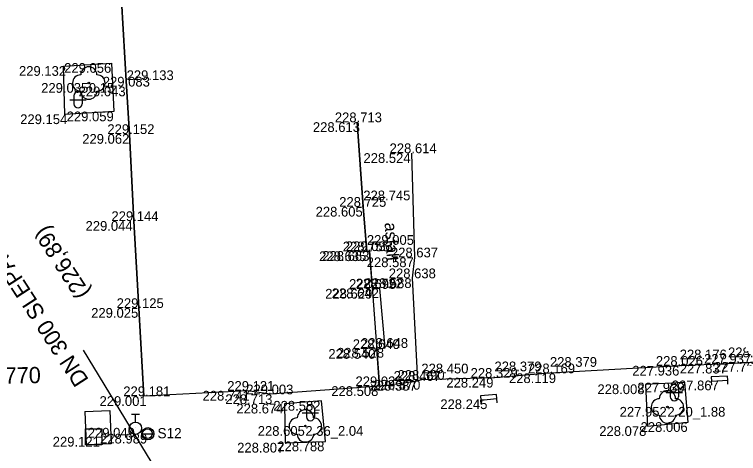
# Model space of a CAD drawing. Extents: x -599516 to -599132, y -1163668 to -1163119.
# Drawn here: x -599426.15 to -599403.85, y -1163370.78 to -1163357.26 of the extents above; entities that cross this region are included whole.
import ezdxf

# ---------------------------------------------------------------- set-up
doc = ezdxf.new("R2010")
doc.units = 0
for name, color, linetype in [('Bod-oznac1', 7, 'Continuous'), ('Bod-oznac2', 7, 'Continuous'), ('Bod-oznac3', 7, 'Continuous'), ('Bod-vyska1', 7, 'Continuous'), ('Bod-vyska2', 7, 'Continuous'), ('Bod-vyska3', 7, 'Continuous'), ('Z_cela-hrobu-horni-linie', 7, 'Continuous'), ('Z_chodnik', 7, 'Continuous'), ('Z_kanalizace-destova', 7, 'Continuous'), ('Z_komunikace', 7, 'Continuous'), ('Z_kultury-znacky', 7, 'Continuous'), ('Z_nove-stromy-prumer-kmene', 7, 'Continuous'), ('Z_obvod-kmene-spodek-ve-vysce1_2m', 7, 'Continuous'), ('Z_obvod-skruze', 7, 'Continuous'), ('Z_obvod-skruze-cislo-foto', 7, 'Continuous'), ('Z_podzemni-obrys-sachty', 7, 'Continuous'), ('Z_popis-budov-povrchu', 7, 'Continuous'), ('Z_stromy-kere', 7, 'Continuous'), ('Z_stromy-nove-vysazene', 7, 'Continuous'), ('Z_voda-znacky-hydrant', 7, 'Continuous'), ('Z_voda-znacky-sachta', 7, 'Continuous'), ('Z_vodovod-bez-rozliseni', 7, 'Continuous'), ('Z_znacky-ostatni-lavicka', 7, 'Continuous'), ('Z_znacky-ostatni-skruz', 7, 'Continuous'), ('Z_zpevnene-plochy', 7, 'Continuous')]:
    doc.layers.add(name, color=color, linetype=linetype)

msp = doc.modelspace()

# ---------------------------------------------------------------- linework, layer by layer
at = {"layer": 'Bod-oznac1'}
for p, q in [((-599423.166, -1163358.753), (-599423.166, -1163358.753)), ((-599424.648, -1163358.846), (-599424.648, -1163358.846)), ((-599423.863, -1163359.368), (-599423.863, -1163359.368)), ((-599422.699, -1163359.477), (-599422.699, -1163359.477)), ((-599424.599, -1163360.332), (-599424.599, -1163360.332)), ((-599423.089, -1163360.246), (-599423.089, -1163360.246)), ((-599415.596, -1163360.575), (-599415.596, -1163360.575)), ((-599422.609, -1163360.938), (-599422.609, -1163360.938)), ((-599413.911, -1163361.528), (-599413.911, -1163361.528)), ((-599415.41, -1163363.18), (-599415.41, -1163363.18)), ((-599422.473, -1163363.618), (-599422.473, -1163363.618)), ((-599415.3, -1163364.551), (-599415.3, -1163364.551)), ((-599415.214, -1163364.543), (-599415.214, -1163364.543)), ((-599413.822, -1163364.737), (-599413.822, -1163364.737)), ((-599413.891, -1163365.38), (-599413.891, -1163365.38)), ((-599415.124, -1163365.707), (-599415.124, -1163365.707)), ((-599414.9, -1163365.692), (-599414.9, -1163365.692)), ((-599422.323, -1163366.296), (-599422.323, -1163366.296)), ((-599414.74, -1163367.524), (-599414.74, -1163367.524)), ((-599414.995, -1163367.559), (-599414.995, -1163367.559)), ((-599405.665, -1163368.077), (-599405.665, -1163368.077)), ((-599404.177, -1163368.012), (-599404.177, -1163368.012)), ((-599409.662, -1163368.307), (-599409.662, -1163368.307)), ((-599413.733, -1163368.54), (-599413.733, -1163368.54)), ((-599413.622, -1163368.51), (-599413.622, -1163368.51)), ((-599411.37, -1163368.445), (-599411.37, -1163368.445)), ((-599406.721, -1163368.647), (-599406.721, -1163368.647)), ((-599405.506, -1163368.594), (-599405.506, -1163368.594)), ((-599404.437, -1163368.53), (-599404.437, -1163368.53)), ((-599418.969, -1163368.847), (-599418.969, -1163368.847)), ((-599414.916, -1163368.704), (-599414.916, -1163368.704)), ((-599422.171, -1163369.012), (-599422.171, -1163369.012)), ((-599418.281, -1163368.954), (-599418.281, -1163368.954)), ((-599417.836, -1163369.243), (-599417.836, -1163369.243)), ((-599416.698, -1163369.157), (-599416.698, -1163369.157)), ((-599411.545, -1163369.108), (-599411.545, -1163369.108)), ((-599406.043, -1163369.342), (-599406.043, -1163369.342)), ((-599422.428, -1163369.986), (-599422.428, -1163369.986)), ((-599417.193, -1163369.931), (-599417.193, -1163369.931)), ((-599406.662, -1163369.936), (-599406.662, -1163369.936)), ((-599405.404, -1163369.812), (-599405.404, -1163369.812)), ((-599422.057, -1163370.168), (-599422.057, -1163370.168)), ((-599423.713, -1163370.263), (-599423.713, -1163370.263)), ((-599416.575, -1163370.406), (-599416.575, -1163370.406)), ((-599417.813, -1163370.447), (-599417.813, -1163370.447))]:
    msp.add_line(p, q, dxfattribs=at)
at = {"layer": 'Bod-oznac2'}
for p, q in [((-599422.699, -1163359.477), (-599422.699, -1163359.477)), ((-599415.596, -1163360.575), (-599415.596, -1163360.575)), ((-599422.609, -1163360.938), (-599422.609, -1163360.938)), ((-599413.911, -1163361.528), (-599413.911, -1163361.528)), ((-599415.41, -1163363.18), (-599415.41, -1163363.18)), ((-599422.473, -1163363.618), (-599422.473, -1163363.618)), ((-599415.3, -1163364.551), (-599415.3, -1163364.551)), ((-599415.214, -1163364.543), (-599415.214, -1163364.543)), ((-599413.822, -1163364.737), (-599413.822, -1163364.737)), ((-599413.891, -1163365.38), (-599413.891, -1163365.38)), ((-599415.124, -1163365.707), (-599415.124, -1163365.707)), ((-599414.9, -1163365.692), (-599414.9, -1163365.692)), ((-599422.323, -1163366.296), (-599422.323, -1163366.296)), ((-599414.74, -1163367.524), (-599414.74, -1163367.524)), ((-599414.995, -1163367.559), (-599414.995, -1163367.559)), ((-599405.665, -1163368.077), (-599405.665, -1163368.077)), ((-599404.177, -1163368.012), (-599404.177, -1163368.012)), ((-599409.662, -1163368.307), (-599409.662, -1163368.307)), ((-599413.733, -1163368.54), (-599413.733, -1163368.54)), ((-599413.622, -1163368.51), (-599413.622, -1163368.51)), ((-599411.37, -1163368.445), (-599411.37, -1163368.445)), ((-599418.969, -1163368.847), (-599418.969, -1163368.847)), ((-599414.916, -1163368.704), (-599414.916, -1163368.704)), ((-599422.171, -1163369.012), (-599422.171, -1163369.012)), ((-599418.281, -1163368.954), (-599418.281, -1163368.954))]:
    msp.add_line(p, q, dxfattribs=at)
at = {"layer": 'Bod-oznac3'}
for p, q in [((-599422.699, -1163359.477), (-599422.699, -1163359.477)), ((-599415.41, -1163363.18), (-599415.41, -1163363.18)), ((-599415.3, -1163364.551), (-599415.3, -1163364.551)), ((-599405.665, -1163368.077), (-599405.665, -1163368.077)), ((-599404.177, -1163368.012), (-599404.177, -1163368.012)), ((-599409.662, -1163368.307), (-599409.662, -1163368.307)), ((-599413.622, -1163368.51), (-599413.622, -1163368.51)), ((-599411.37, -1163368.445), (-599411.37, -1163368.445))]:
    msp.add_line(p, q, dxfattribs=at)
at = {"layer": 'Z_cela-hrobu-horni-linie'}
msp.add_line((-599413.822, -1163364.737), (-599413.911, -1163361.528), dxfattribs=at)
for points in [[(-599418.969, -1163368.847), (-599422.171, -1163369.012), (-599422.323, -1163366.296), (-599422.473, -1163363.618), (-599422.609, -1163360.938), (-599422.699, -1163359.477), (-599422.699, -1163359.477), (-599422.855, -1163356.822), (-599422.855, -1163356.822), (-599423.035, -1163354.153), (-599423.035, -1163354.153), (-599423.143, -1163351.541), (-599423.234, -1163350.209), (-599423.306, -1163347.573), (-599423.455, -1163344.945), (-599423.455, -1163344.945), (-599423.6, -1163342.149), (-599420.373, -1163341.876)], [(-599415.596, -1163360.575), (-599415.41, -1163363.18), (-599415.41, -1163363.18), (-599415.3, -1163364.551), (-599415.3, -1163364.551), (-599415.214, -1163364.543), (-599414.916, -1163368.704), (-599418.281, -1163368.954)], [(-599401.639, -1163367.83), (-599403.136, -1163367.958), (-599403.136, -1163367.958), (-599404.177, -1163368.012), (-599404.177, -1163368.012), (-599405.665, -1163368.077), (-599405.665, -1163368.077), (-599409.662, -1163368.307), (-599409.662, -1163368.307), (-599411.37, -1163368.445), (-599411.37, -1163368.445), (-599413.622, -1163368.51), (-599413.622, -1163368.51), (-599413.733, -1163368.54), (-599413.891, -1163365.38)]]:
    msp.add_lwpolyline(points, dxfattribs=at)
at = {"layer": 'Z_chodnik'}
for points in [[(-599414.916, -1163368.704), (-599414.995, -1163367.559), (-599414.74, -1163367.524), (-599414.9, -1163365.692), (-599415.124, -1163365.707), (-599415.214, -1163364.543), (-599415.3, -1163364.551), (-599415.41, -1163363.18), (-599415.596, -1163360.575)], [(-599413.733, -1163368.54), (-599413.891, -1163365.38), (-599413.822, -1163364.737), (-599413.911, -1163361.528)]]:
    msp.add_lwpolyline(points, dxfattribs=at)
at = {"layer": 'Z_kanalizace-destova'}
msp.add_line((-599424.035, -1163367.598), (-599421.433, -1163371.876), dxfattribs=at)
at = {"layer": 'Z_komunikace'}
msp.add_line((-599414.916, -1163368.704), (-599413.733, -1163368.54), dxfattribs=at)
for points in [[(-599395.005, -1163340.569), (-599397.816, -1163340.684), (-599399.184, -1163340.747), (-599401.816, -1163340.947), (-599404.501, -1163341.067), (-599407.166, -1163341.187), (-599409.836, -1163341.328), (-599411.105, -1163341.356), (-599415.107, -1163341.587), (-599416.642, -1163341.688), (-599419.861, -1163341.845), (-599420.373, -1163341.876), (-599423.6, -1163342.149), (-599423.455, -1163344.945), (-599423.306, -1163347.573), (-599423.234, -1163350.209), (-599423.143, -1163351.541), (-599423.035, -1163354.153), (-599422.855, -1163356.822), (-599422.699, -1163359.477), (-599422.609, -1163360.938), (-599422.473, -1163363.618), (-599422.323, -1163366.296), (-599422.171, -1163369.012)], [(-599423.089, -1163360.246), (-599424.599, -1163360.332), (-599424.648, -1163358.846), (-599423.166, -1163358.753), (-599423.089, -1163360.246)], [(-599393.764, -1163367.416), (-599399.241, -1163367.72), (-599399.642, -1163367.737), (-599401.639, -1163367.83), (-599403.136, -1163367.958), (-599404.177, -1163368.012), (-599405.665, -1163368.077), (-599409.662, -1163368.307), (-599411.37, -1163368.445), (-599413.622, -1163368.51), (-599413.733, -1163368.54)], [(-599406.662, -1163369.936), (-599405.404, -1163369.812), (-599405.506, -1163368.594), (-599406.721, -1163368.647), (-599406.662, -1163369.936)], [(-599414.916, -1163368.704), (-599418.281, -1163368.954), (-599418.969, -1163368.847), (-599422.171, -1163369.012)], [(-599417.813, -1163370.447), (-599416.575, -1163370.406), (-599416.698, -1163369.157), (-599417.836, -1163369.243), (-599417.813, -1163370.447)]]:
    msp.add_lwpolyline(points, dxfattribs=at)
at = {"layer": 'Z_kultury-znacky'}
for p, q in [((-599424.445, -1163359.884), (-599423.945, -1163359.884)), ((-599424.32, -1163359.759), (-599424.32, -1163360.009)), ((-599424.07, -1163359.759), (-599424.07, -1163360.009)), ((-599405.954, -1163368.776), (-599405.954, -1163369.026)), ((-599405.704, -1163368.776), (-599405.704, -1163369.026)), ((-599406.079, -1163368.901), (-599405.579, -1163368.901)), ((-599417.288, -1163369.519), (-599416.788, -1163369.519)), ((-599417.163, -1163369.394), (-599417.163, -1163369.644)), ((-599416.913, -1163369.394), (-599416.913, -1163369.644))]:
    msp.add_line(p, q, dxfattribs=at)
for centre, start, end in [((-599424.195, -1163359.759), 0, 180), ((-599424.195, -1163360.009), 180, 0), ((-599405.83, -1163368.776), 0, 180), ((-599405.83, -1163369.026), 180, 0), ((-599417.038, -1163369.395), 0, 180), ((-599417.038, -1163369.645), 180, 0)]:
    msp.add_arc(centre, 0.125, start, end, dxfattribs=at)
at = {"layer": 'Z_obvod-skruze'}
msp.add_circle((-599422.057, -1163370.168), 0.15, dxfattribs=at)
at = {"layer": 'Z_podzemni-obrys-sachty'}
msp.add_line((-599423.986, -1163369.484), (-599423.943, -1163370.513), dxfattribs=at)
msp.add_lwpolyline([(-599423.986, -1163369.484), (-599423.216, -1163369.452), (-599423.173, -1163370.481), (-599423.943, -1163370.513)], dxfattribs=at)
at = {"layer": 'Z_stromy-kere'}
for centre in [(-599406.043, -1163369.342), (-599417.193, -1163369.931)]:
    msp.add_circle(centre, 0.025, dxfattribs=at)
for centre, start, end in [((-599406.043, -1163369.092), 0, 180), ((-599406.293, -1163369.342), 90, 270), ((-599405.793, -1163369.342), 270, 90), ((-599417.193, -1163369.681), 0, 180), ((-599417.443, -1163369.931), 90, 270), ((-599416.943, -1163369.931), 270, 90), ((-599406.043, -1163369.592), 180, 0), ((-599417.193, -1163370.181), 180, 0)]:
    msp.add_arc(centre, 0.25, start, end, dxfattribs=at)
at = {"layer": 'Z_stromy-nove-vysazene'}
msp.add_circle((-599423.863, -1163359.368), 0.025, dxfattribs=at)
for centre, start, end in [((-599423.863, -1163359.118), 0, 180), ((-599424.113, -1163359.368), 90, 270), ((-599423.613, -1163359.368), 270, 90), ((-599423.863, -1163359.618), 180, 0)]:
    msp.add_arc(centre, 0.25, start, end, dxfattribs=at)
at = {"layer": 'Z_voda-znacky-hydrant'}
for p, q in [((-599422.553, -1163369.561), (-599422.303, -1163369.561)), ((-599422.428, -1163369.811), (-599422.428, -1163369.561))]:
    msp.add_line(p, q, dxfattribs=at)
msp.add_circle((-599422.428, -1163369.998), 0.188, dxfattribs=at)
at = {"layer": 'Z_voda-znacky-sachta'}
msp.add_lwpolyline([(-599423.963, -1163370.013), (-599423.463, -1163370.013), (-599423.463, -1163370.513), (-599423.963, -1163370.513)], close=True, dxfattribs=at)
at = {"layer": 'Z_znacky-ostatni-lavicka'}
for p, q in [((-599404.679, -1163368.669), (-599404.687, -1163368.544)), ((-599404.18, -1163368.64), (-599404.187, -1163368.516)), ((-599411.285, -1163369.211), (-599411.296, -1163369.087)), ((-599411.783, -1163369.254), (-599411.794, -1163369.129))]:
    msp.add_line(p, q, dxfattribs=at)
for points in [[(-599404.694, -1163368.42), (-599404.687, -1163368.544), (-599404.187, -1163368.516), (-599404.195, -1163368.391)], [(-599411.805, -1163369.005), (-599411.794, -1163369.129), (-599411.296, -1163369.087), (-599411.307, -1163368.962)]]:
    msp.add_lwpolyline(points, close=True, dxfattribs=at)
at = {"layer": 'Z_znacky-ostatni-skruz'}
msp.add_line((-599422.232, -1163370.168), (-599421.857, -1163370.168), dxfattribs=at)
msp.add_circle((-599422.044, -1163370.168), 0.188, dxfattribs=at)
at = {"layer": 'Z_zpevnene-plochy'}
msp.add_lwpolyline([(-599414.995, -1163367.559), (-599414.74, -1163367.524), (-599414.9, -1163365.692), (-599415.124, -1163365.707)], dxfattribs=at)

# ---------------------------------------------------------------- texts
at = {"layer": 'Bod-vyska1'}
for s, p in [('229.132', (-599426.014, -1163359.146)), ('229.056', (-599424.623, -1163359.053)), ('229.035', (-599425.331, -1163359.668)), ('229.043', (-599424.179, -1163359.777)), ('229.154', (-599425.977, -1163360.632)), ('229.059', (-599424.546, -1163360.546)), ('228.613', (-599416.962, -1163360.875)), ('229.062', (-599424.066, -1163361.238)), ('228.524', (-599415.404, -1163361.828)), ('228.605', (-599416.878, -1163363.48)), ('229.044', (-599423.964, -1163363.918)), ('228.635', (-599416.77, -1163364.851)), ('228.663', (-599416.673, -1163364.843)), ('228.587', (-599415.305, -1163365.037)), ('228.588', (-599415.373, -1163365.68)), ('228.629', (-599416.583, -1163366.007)), ('228.642', (-599416.381, -1163365.992)), ('229.025', (-599423.791, -1163366.596)), ('228.528', (-599416.222, -1163367.824)), ('228.540', (-599416.486, -1163367.859)), ('227.768', (-599404.61, -1163368.258)), ('227.936', (-599407.126, -1163368.377)), ('227.837', (-599405.662, -1163368.312)), ('228.119', (-599410.924, -1163368.607)), ('228.387', (-599415.216, -1163368.84)), ('228.370', (-599415.103, -1163368.81)), ('228.249', (-599412.852, -1163368.745)), ('228.008', (-599408.199, -1163368.947)), ('227.939', (-599406.967, -1163368.894)), ('227.867', (-599405.911, -1163368.83)), ('228.741', (-599420.36, -1163369.147)), ('228.508', (-599416.396, -1163369.004)), ('229.001', (-599423.533, -1163369.312)), ('228.713', (-599419.66, -1163369.254)), ('228.674', (-599419.319, -1163369.543)), ('228.582', (-599418.18, -1163369.457)), ('228.245', (-599413.038, -1163369.408)), ('227.952', (-599407.515, -1163369.642)), ('229.049', (-599423.896, -1163370.286)), ('228.605', (-599418.661, -1163370.231)), ('228.078', (-599408.143, -1163370.236)), ('228.006', (-599406.87, -1163370.112)), ('228.989', (-599423.516, -1163370.468)), ('229.121', (-599424.975, -1163370.563)), ('228.788', (-599418.058, -1163370.706)), ('228.807', (-599419.294, -1163370.747))]:
    msp.add_text(s, height=0.3, dxfattribs=at).set_placement(p)
at = {"layer": 'Bod-vyska2'}
for s, p in [('229.083', (-599423.433, -1163359.477)), ('228.713', (-599416.286, -1163360.575)), ('229.152', (-599423.292, -1163360.938)), ('228.614', (-599414.6, -1163361.528)), ('228.725', (-599416.152, -1163363.18)), ('229.144', (-599423.167, -1163363.618)), ('228.755', (-599416.042, -1163364.551)), ('229.033', (-599415.948, -1163364.543)), ('228.637', (-599414.558, -1163364.737)), ('228.638', (-599414.626, -1163365.38)), ('228.699', (-599415.848, -1163365.707)), ('228.722', (-599415.642, -1163365.692)), ('229.125', (-599423.006, -1163366.296)), ('228.640', (-599415.735, -1163367.559)), ('228.648', (-599415.481, -1163367.524)), ('227.937', (-599404.914, -1163368.012)), ('228.026', (-599406.399, -1163368.077)), ('228.390', (-599414.356, -1163368.51)), ('228.329', (-599412.105, -1163368.445)), ('228.169', (-599410.339, -1163368.307)), ('229.028', (-599415.65, -1163368.704)), ('228.467', (-599414.475, -1163368.54)), ('229.121', (-599419.6, -1163368.847)), ('229.003', (-599419.014, -1163368.954)), ('229.181', (-599422.802, -1163369.012))]:
    msp.add_text(s, height=0.3, dxfattribs=at).set_placement(p)
at = {"layer": 'Bod-vyska3'}
for s, p in [('229.133', (-599422.699, -1163359.277)), ('228.745', (-599415.41, -1163362.98)), ('229.005', (-599415.3, -1163364.351)), ('228.027', (-599404.177, -1163367.812)), ('228.176', (-599405.665, -1163367.877)), ('228.379', (-599411.37, -1163368.245)), ('228.379', (-599409.662, -1163368.107)), ('228.450', (-599413.622, -1163368.31))]:
    msp.add_text(s, height=0.3, dxfattribs=at).set_placement(p)
at = {"layer": 'Z_kanalizace-destova'}
for s, p in [('(226,89)', (-599423.81, -1163365.811)), ('DN 300 SLEPÁ', (-599423.851, -1163368.507))]:
    msp.add_text(s, height=0.5, rotation=122.9508, dxfattribs=at).set_placement(p)
at = {"layer": 'Z_nove-stromy-prumer-kmene'}
msp.add_text('0.15', height=0.3, dxfattribs=at).set_placement((-599423.863, -1163359.668))
at = {"layer": 'Z_obvod-kmene-spodek-ve-vysce1_2m'}
for s, p in [('2.20_1.88', (-599406.043, -1163369.642)), ('2.36_2.04', (-599417.193, -1163370.231))]:
    msp.add_text(s, height=0.3, dxfattribs=at).set_placement(p)
at = {"layer": 'Z_obvod-skruze-cislo-foto'}
msp.add_text('S12', height=0.3125, dxfattribs=at).set_placement((-599421.748, -1163370.307))
at = {"layer": 'Z_popis-budov-povrchu'}
msp.add_text('asfalt', height=0.375, rotation=273.4503, dxfattribs=at).set_placement((-599414.754, -1163363.672))
at = {"layer": 'Z_vodovod-bez-rozliseni'}
msp.add_text('80SA  1030X770', height=0.5, rotation=0.8872, dxfattribs=at).set_placement((-599430.394, -1163368.687))

doc.saveas('drawing.dxf')
